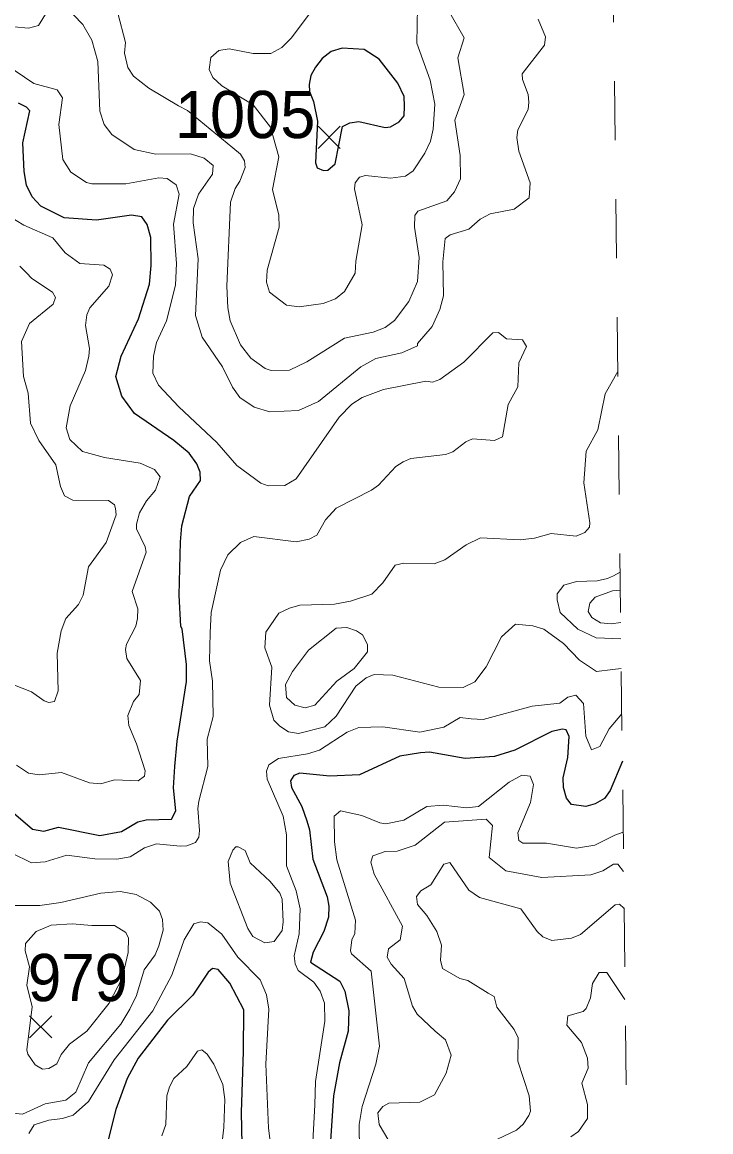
# Model space of a CAD drawing. Extents: x 294.2 to 320.3, y 7482.7 to 7510.7.
# Drawn here: x 319.135 to 320.301, y 7495.18 to 7497.059 of the extents above; entities that cross this region are included whole.
import ezdxf
from ezdxf.enums import TextEntityAlignment as Align

# ---------------------------------------------------------------- set-up
doc = ezdxf.new("R2010")
doc.units = 0
doc.header["$LTSCALE"] = 0.032
doc.linetypes.add('SHORT_DASHED', pattern=[2.7, 1.5, -1.2])
for name, color, linetype, lineweight in [('1', 7, 'Continuous', 25), ('2', 7, 'Continuous', 13), ('21', 7, 'Continuous', 25), ('22', 7, 'SHORT_DASHED', 13)]:
    doc.layers.add(name, color=color, linetype=linetype, lineweight=lineweight)
doc.layers.add('61', color=7, linetype='Continuous')

msp = doc.modelspace()

# ---------------------------------------------------------------- linework, layer by layer
at = {"layer": '1'}
msp.add_lwpolyline([(319.7739, 7496.8904), (319.7822, 7496.9009), (319.783, 7496.9168), (319.7821, 7496.9334), (319.7715, 7496.956), (319.7398, 7496.9968), (319.7144, 7497.0127), (319.6774, 7497.015), (319.6585, 7497.0097), (319.6433, 7496.9976), (319.6319, 7496.9832), (319.6244, 7496.9689), (319.6214, 7496.9538), (319.6221, 7496.9417), (319.6289, 7496.9251), (319.6357, 7496.8918), (319.6319, 7496.8208), (319.635, 7496.8125), (319.6455, 7496.808), (319.6531, 7496.8087), (319.6652, 7496.8193), (319.678, 7496.8828), (319.69, 7496.8888), (319.7053, 7496.8908), (319.75, 7496.8806), (319.7589, 7496.8818)], close=True, dxfattribs=at)
for points in [[(319.0808, 7495.7543), (319.1529, 7495.6925), (319.1718, 7495.6895), (319.1968, 7495.6963), (319.2666, 7495.6819), (319.3036, 7495.6887), (319.3315, 7495.7053), (319.3451, 7495.7084), (319.388, 7495.7096), (319.3956, 7495.7236), (319.3918, 7495.7624), (319.394, 7495.7986), (319.3977, 7495.8417), (319.4134, 7495.9429), (319.4134, 7495.9716), (319.4065, 7496.032), (319.4039, 7496.0358), (319.4014, 7496.0892), (319.4036, 7496.1791), (319.4058, 7496.2063), (319.4186, 7496.2561), (319.4371, 7496.2829), (319.4365, 7496.297), (319.4314, 7496.3111), (319.418, 7496.3296), (319.3924, 7496.3506), (319.3254, 7496.3966), (319.3043, 7496.426), (319.2941, 7496.4592), (319.303, 7496.4937), (319.3324, 7496.5568), (319.351, 7496.6154), (319.3539, 7496.6471), (319.3531, 7496.6946), (319.3471, 7496.7165), (319.338, 7496.7294), (319.3207, 7496.7324), (319.2613, 7496.7241), (319.2062, 7496.7279), (319.1669, 7496.7475), (319.1525, 7496.7634), (319.1426, 7496.783), (319.1388, 7496.8064), (319.1365, 7496.8547), (319.1482, 7496.9091), (319.1429, 7496.9152), (319.1293, 7496.922)], [(320.1517, 7495.808), (320.1312, 7495.7583), (320.1216, 7495.7447), (320.1056, 7495.7357), (320.0897, 7495.7313), (320.0654, 7495.7345), (320.0571, 7495.7454), (320.0519, 7495.7632), (320.0513, 7495.7798), (320.0596, 7495.8143), (320.0616, 7495.8494), (320.0564, 7495.8609), (320.0501, 7495.8622), (320.0322, 7495.8583), (319.9696, 7495.8264), (319.9351, 7495.8156), (319.8853, 7495.8124), (319.8253, 7495.8232), (319.81, 7495.822), (319.7749, 7495.8164), (319.7066, 7495.7849), (319.6561, 7495.7824), (319.6057, 7495.7875), (319.5954, 7495.7837), (319.5897, 7495.7747), (319.5916, 7495.7632), (319.6089, 7495.731), (319.6172, 7495.7068), (319.6217, 7495.6917), (319.6276, 7495.6418), (319.6518, 7495.5783), (319.6548, 7495.5624), (319.6541, 7495.5436), (319.6464, 7495.5194), (319.6282, 7495.4846), (319.6237, 7495.4672), (319.6734, 7495.4351), (319.6816, 7495.4185), (319.6887, 7495.3853), (319.6874, 7495.3508), (319.6727, 7495.2971), (319.6625, 7495.241), (319.6535, 7495.1056)], [(319.5096, 7495.0782), (319.5067, 7495.213), (319.5104, 7495.316), (319.5105, 7495.3865), (319.4871, 7495.4318), (319.4675, 7495.4552), (319.4576, 7495.4567), (319.4501, 7495.4507), (319.4243, 7495.4114), (319.3816, 7495.3693), (319.3318, 7495.3048), (319.3133, 7495.2703), (319.2941, 7495.218), (319.2801, 7495.1618)]]:
    msp.add_lwpolyline(points, dxfattribs=at)
at = {"layer": '2'}
for points in [[(319.2034, 7496.931), (319.1945, 7496.9444), (319.1549, 7496.9553), (319.0898, 7496.9993), (319.0202, 7497.014), (319.0081, 7497.0204), (318.9729, 7497.0459), (318.9161, 7497.104)], [(319.1849, 7497.0893), (319.1632, 7497.0536), (319.146, 7497.0491), (319.1217, 7497.0516), (319.07, 7497.0753)], [(320.0092, 7497.0645), (320.0213, 7497.0344), (320.0201, 7497.0204), (319.9823, 7496.9719), (319.9824, 7496.9623), (319.992, 7496.9368), (319.9932, 7496.924), (319.992, 7496.9112), (319.9747, 7496.8767), (319.9728, 7496.864), (319.9766, 7496.841), (319.9958, 7496.7873), (319.9938, 7496.7618), (319.9683, 7496.7426), (319.9281, 7496.7344), (319.9109, 7496.7254), (319.8917, 7496.7088), (319.8604, 7496.6992), (319.8515, 7496.6929), (319.8477, 7496.6533), (319.8489, 7496.5958), (319.8426, 7496.5728), (319.8298, 7496.5441), (319.8049, 7496.5153), (319.8049, 7496.5109), (319.7781, 7496.4994), (319.734, 7496.4898), (319.7091, 7496.4757), (319.637, 7496.417), (319.6031, 7496.4017), (319.5546, 7496.3991), (319.5284, 7496.4074), (319.5041, 7496.4234), (319.4914, 7496.4413), (319.4748, 7496.4758), (319.4403, 7496.5256), (319.4288, 7496.5626), (319.4333, 7496.6584), (319.425, 7496.7197), (319.4256, 7496.7439), (319.4339, 7496.7682), (319.4575, 7496.802), (319.4588, 7496.8167), (319.4435, 7496.8289), (319.4205, 7496.8365), (319.3618, 7496.8358), (319.3248, 7496.8435), (319.2871, 7496.8691), (319.2743, 7496.8857), (319.2667, 7496.9087), (319.2634, 7496.9929), (319.2532, 7497.0287), (319.2379, 7497.0555), (319.206, 7497.0887)], [(319.8572, 7497.0791), (319.884, 7497.0325), (319.8732, 7496.9987), (319.884, 7496.9368), (319.8681, 7496.8933), (319.877, 7496.8333), (319.8776, 7496.7937), (319.8674, 7496.772), (319.8547, 7496.7567), (319.8055, 7496.7394), (319.8004, 7496.7318), (319.7997, 7496.712), (319.8074, 7496.6609), (319.8049, 7496.6201), (319.7902, 7496.5862), (319.7659, 7496.5543), (319.75, 7496.5421), (319.7296, 7496.5345), (319.681, 7496.5243), (319.6172, 7496.4841), (319.5878, 7496.47), (319.5572, 7496.4693), (319.547, 7496.4726), (319.5227, 7496.4904), (319.5048, 7496.5128), (319.4876, 7496.5537), (319.4837, 7496.5754), (319.4818, 7496.6124), (319.4882, 7496.7542), (319.4958, 7496.7777), (319.5041, 7496.7899), (319.513, 7496.8133), (319.5118, 7496.8245), (319.5049, 7496.8356), (319.4923, 7496.8467), (319.4154, 7496.9099), (319.4001, 7496.9176), (319.3496, 7496.9476), (319.3241, 7496.968), (319.3145, 7496.9827), (319.3088, 7497.007), (319.3101, 7497.0249), (319.2973, 7497.0747)], [(319.8049, 7497.0849), (319.8036, 7497.0236), (319.826, 7496.961), (319.8342, 7496.9202), (319.8311, 7496.878), (319.8266, 7496.8576), (319.817, 7496.8372), (319.7972, 7496.8077), (319.7845, 7496.7982), (319.7589, 7496.795), (319.7168, 7496.7995), (319.7066, 7496.7969), (319.6995, 7496.7874), (319.6983, 7496.7771), (319.711, 7496.7158), (319.7002, 7496.6546), (319.6995, 7496.6341), (319.681, 7496.6034), (319.6657, 7496.5907), (319.6453, 7496.583), (319.6044, 7496.5773), (319.5827, 7496.5798), (319.554, 7496.6022), (319.5489, 7496.6188), (319.5501, 7496.6392), (319.5706, 7496.712), (319.5699, 7496.7324), (319.5591, 7496.776), (319.57, 7496.8311), (319.5557, 7496.8815), (319.5264, 7496.9193), (319.4735, 7496.9514), (319.4582, 7496.9655), (319.4518, 7496.9789), (319.455, 7496.9993), (319.4684, 7497.0115), (319.4857, 7497.014), (319.5265, 7497.0063), (319.5565, 7497.0063), (319.575, 7497.0165), (319.591, 7497.0319), (319.6254, 7497.0779)], [(319.3107, 7496.7854), (319.2533, 7496.7854), (319.2443, 7496.788), (319.2175, 7496.8052), (319.2041, 7496.8269), (319.1977, 7496.8857), (319.2034, 7496.931)], [(319.1166, 7495.6528), (319.1511, 7495.6355), (319.1741, 7495.6375), (319.2111, 7495.6489), (319.2584, 7495.6426), (319.2954, 7495.6419), (319.3184, 7495.6457), (319.3426, 7495.6611), (319.3631, 7495.6681), (319.4027, 7495.6636), (319.4142, 7495.6643), (319.4288, 7495.67), (319.4345, 7495.679), (319.4358, 7495.6905), (319.4327, 7495.7275), (319.4345, 7495.7403), (319.4499, 7495.799), (319.4486, 7495.845), (319.4588, 7495.8833), (319.4575, 7495.9433), (319.4524, 7495.9778), (319.4537, 7496.025), (319.4556, 7496.0595), (319.471, 7496.131), (319.4837, 7496.1572), (319.5048, 7496.1782), (319.5278, 7496.1884), (319.5993, 7496.1795), (319.6216, 7496.184), (319.6344, 7496.1903), (319.6491, 7496.2165), (319.667, 7496.2363), (319.727, 7496.267), (319.7385, 7496.2753), (319.7679, 7496.3066), (319.7806, 7496.3149), (319.7934, 7496.3206), (319.8521, 7496.327), (319.8649, 7496.3315), (319.8866, 7496.3487), (319.8981, 7496.3538), (319.9351, 7496.3506), (319.9485, 7496.357), (319.9581, 7496.4119), (319.9747, 7496.4419), (319.9766, 7496.4822), (319.9894, 7496.5102), (319.9824, 7496.5211), (319.9556, 7496.523), (319.9421, 7496.5339), (319.9326, 7496.5332), (319.8834, 7496.4834), (319.8425, 7496.454), (319.8304, 7496.4496), (319.8189, 7496.4515), (319.7474, 7496.4374), (319.711, 7496.4234), (319.6938, 7496.4125), (319.6721, 7496.3902), (319.5993, 7496.2861), (319.5801, 7496.2747), (319.5521, 7496.274), (319.5393, 7496.2785), (319.499, 7496.3085), (319.4652, 7496.3474), (319.4007, 7496.4081), (319.3662, 7496.4445), (319.3566, 7496.4649), (319.3579, 7496.4937), (319.363, 7496.5166), (319.3796, 7496.5537), (319.395, 7496.6137), (319.3969, 7496.6507), (319.3918, 7496.7171), (319.4013, 7496.7682), (319.3963, 7496.7835), (319.381, 7496.7944), (319.3669, 7496.7956), (319.3107, 7496.7854)], [(319.1255, 7495.8009), (319.146, 7495.7875), (319.1639, 7495.7849), (319.2022, 7495.7887), (319.2494, 7495.7709), (319.2686, 7495.7696), (319.2916, 7495.776), (319.3318, 7495.7747), (319.3426, 7495.7824), (319.3439, 7495.7913), (319.3292, 7495.8373), (319.3158, 7495.868), (319.3145, 7495.8852), (319.3241, 7495.9088), (319.3337, 7495.9209), (319.3356, 7495.9445), (319.3126, 7495.9816), (319.3101, 7495.9969), (319.3119, 7496.0059), (319.3279, 7496.0365), (319.3305, 7496.0493), (319.3311, 7496.0659), (319.3216, 7496.0952), (319.3451, 7496.1617), (319.3439, 7496.1706), (319.3292, 7496.2012), (319.3292, 7496.2089), (319.3343, 7496.2281), (319.3458, 7496.2485), (319.3611, 7496.267), (319.3688, 7496.2893), (319.3592, 7496.3015), (319.335, 7496.3123), (319.275, 7496.3219), (319.2373, 7496.3321), (319.2162, 7496.3525), (319.2098, 7496.3723), (319.2169, 7496.4094), (319.2424, 7496.4694), (319.2481, 7496.4937), (319.2494, 7496.5064), (319.2424, 7496.5454), (319.2449, 7496.5639), (319.2501, 7496.5754), (319.282, 7496.6124), (319.2884, 7496.6315), (319.2845, 7496.6411), (319.2737, 7496.6475), (319.2328, 7496.6507), (319.2079, 7496.6686), (319.1875, 7496.6941), (319.1383, 7496.7152), (319.1121, 7496.7311)], [(319.1039, 7495.9439), (319.1511, 7495.9254), (319.1728, 7495.9101), (319.1805, 7495.9069), (319.19, 7495.9088), (319.1964, 7495.9267), (319.1945, 7495.9905), (319.2015, 7496.0288), (319.2092, 7496.0493), (319.2309, 7496.0729), (319.2386, 7496.0889), (319.2475, 7496.1367), (319.2775, 7496.1783), (319.2947, 7496.2248), (319.2935, 7496.2357), (319.2915, 7496.2421), (319.2813, 7496.2491), (319.2213, 7496.2497), (319.2073, 7496.2574), (319.2003, 7496.2727), (319.1926, 7496.3098), (319.1638, 7496.3506), (319.1492, 7496.38), (319.1453, 7496.4311), (319.1377, 7496.4592), (319.1345, 7496.5185), (319.1479, 7496.5492), (319.1879, 7496.5817), (319.1919, 7496.5932), (319.1868, 7496.6022), (319.1517, 7496.6252), (319.1428, 7496.6347), (319.1313, 7496.6462)], [(320.144, 7496.4674), (320.1228, 7496.4298), (320.11, 7496.3691), (320.0903, 7496.3327), (320.0865, 7496.2791), (320.0967, 7496.2115), (320.096, 7496.2038), (320.0883, 7496.1948), (320.0737, 7496.1891), (320.0309, 7496.1935), (320.0028, 7496.1853), (319.9786, 7496.1827), (319.9115, 7496.1859), (319.8872, 7496.1744), (319.8509, 7496.1488), (319.833, 7496.1418), (319.7819, 7496.1431), (319.7672, 7496.1399), (319.7462, 7496.1099), (319.7276, 7496.0907), (319.6913, 7496.0786), (319.6644, 7496.0735), (319.6057, 7496.0722), (319.5878, 7496.0671), (319.5699, 7496.0582), (319.5482, 7496.0263), (319.5463, 7495.9995), (319.5584, 7495.9669), (319.554, 7495.9024), (319.5616, 7495.8775), (319.5718, 7495.8673), (319.5865, 7495.8577), (319.6031, 7495.8545), (319.6478, 7495.866), (319.667, 7495.8839), (319.7002, 7495.935), (319.718, 7495.949), (319.7314, 7495.9547), (319.7628, 7495.9535), (319.8407, 7495.933), (319.8821, 7495.9324), (319.9019, 7495.942), (319.9211, 7495.9676), (319.9473, 7496.0186), (319.9709, 7496.0397), (320.0003, 7496.0371), (320.0188, 7496.0314), (320.052, 7496.0071), (320.0794, 7495.979), (320.1081, 7495.9598), (320.1358, 7495.9631), (320.1499, 7495.9645)], [(320.1493, 7496.0152), (320.1075, 7496.0167), (320.0762, 7496.0314), (320.0462, 7496.0595), (320.0411, 7496.0812), (320.0411, 7496.0914), (320.0526, 7496.1061), (320.0743, 7496.1118), (320.1088, 7496.1131), (320.1267, 7496.1169), (320.137, 7496.1214), (320.1479, 7496.128)], [(320.149, 7496.0424), (320.1325, 7496.0403), (320.1145, 7496.0422), (320.0998, 7496.0512), (320.0941, 7496.0614), (320.0967, 7496.0754), (320.1056, 7496.0857), (320.1351, 7496.0964), (320.1483, 7496.0976)], [(320.1508, 7495.888), (320.1292, 7495.8628), (320.1133, 7495.8328), (320.0992, 7495.8271), (320.0896, 7495.8501), (320.0858, 7495.9056), (320.0731, 7495.9197), (320.0596, 7495.9164), (320.0456, 7495.9062), (319.999, 7495.9011), (319.916, 7495.8781), (319.8956, 7495.8794), (319.877, 7495.882), (319.8496, 7495.8654), (319.8087, 7495.8571), (319.7462, 7495.866), (319.7053, 7495.8648), (319.6855, 7495.8571), (319.6389, 7495.8264), (319.6185, 7495.8201), (319.5693, 7495.8124), (319.5533, 7495.8015), (319.5489, 7495.7907), (319.5501, 7495.7773), (319.5776, 7495.7147), (319.5827, 7495.6828), (319.5827, 7495.6304), (319.5993, 7495.5883), (319.6063, 7495.5577), (319.6044, 7495.5155), (319.5961, 7495.4784), (319.5974, 7495.4644), (319.6025, 7495.4536), (319.6293, 7495.4338), (319.6401, 7495.4185), (319.6472, 7495.398), (319.6478, 7495.3674), (319.6319, 7495.2652), (319.6312, 7495.2256), (319.6268, 7495.1529)], [(320.1531, 7495.6875), (320.1389, 7495.6825), (320.105, 7495.6655), (320.0743, 7495.6604), (320.0233, 7495.6687), (319.983, 7495.6687), (319.9766, 7495.6732), (319.9747, 7495.6866), (319.9964, 7495.7377), (320.0015, 7495.7683), (319.9958, 7495.7824), (319.9817, 7495.7843), (319.96, 7495.7721), (319.9083, 7495.7313), (319.8879, 7495.7287), (319.8483, 7495.7332), (319.8208, 7495.7313), (319.7819, 7495.7077), (319.7513, 7495.7019), (319.7411, 7495.7032), (319.7104, 7495.7159), (319.6746, 7495.7236), (319.6638, 7495.7147), (319.6644, 7495.6713), (319.6682, 7495.6407), (319.7001, 7495.5385), (319.6989, 7495.5161), (319.6938, 7495.5053), (319.6912, 7495.4867), (319.6932, 7495.4817), (319.7264, 7495.4523), (319.7404, 7495.3252), (319.734, 7495.2946), (319.711, 7495.2231), (319.7059, 7495.1924), (319.7078, 7495.0596)], [(320.1539, 7495.621), (320.1439, 7495.6336), (320.1369, 7495.6336), (320.1184, 7495.6221), (320.0986, 7495.6151), (320.0156, 7495.6106), (319.9543, 7495.6221), (319.9262, 7495.6445), (319.9319, 7495.6987), (319.9211, 7495.7096), (319.8508, 7495.7045), (319.801, 7495.6655), (319.7704, 7495.6553), (319.75, 7495.6547), (319.7289, 7495.6477), (319.7257, 7495.6368), (319.7315, 7495.6164), (319.7793, 7495.5283), (319.7755, 7495.5053), (319.7557, 7495.49), (319.7532, 7495.4759), (319.7602, 7495.4638), (319.7825, 7495.4395), (319.7966, 7495.3929), (319.8043, 7495.3795), (319.8349, 7495.3508), (319.8521, 7495.3361), (319.8617, 7495.3099), (319.8534, 7495.2793), (319.8336, 7495.2429), (319.8087, 7495.2301), (319.7564, 7495.2288), (319.7462, 7495.2231), (319.7379, 7495.2122), (319.7397, 7495.1924), (319.7711, 7495.1401)], [(320.1542, 7495.5588), (320.1471, 7495.5659), (320.1395, 7495.5647), (320.0807, 7495.5142), (320.0654, 7495.5078), (320.0322, 7495.504), (320.0169, 7495.5104), (320.0073, 7495.5193), (319.9798, 7495.5576), (319.9096, 7495.5768), (319.8917, 7495.5896), (319.8598, 7495.6362), (319.8495, 7495.6336), (319.8272, 7495.5985), (319.8106, 7495.5883), (319.803, 7495.5787), (319.8049, 7495.5653), (319.8209, 7495.5462), (319.8375, 7495.5193), (319.8457, 7495.4964), (319.8438, 7495.4708), (319.847, 7495.4567), (319.8764, 7495.4395), (319.8898, 7495.4363), (319.9243, 7495.4152), (319.9345, 7495.4095), (319.9389, 7495.391), (319.9683, 7495.3533), (319.9754, 7495.3392), (319.9747, 7495.2997), (319.9938, 7495.241), (319.9964, 7495.2154), (319.9932, 7495.2078), (319.9836, 7495.1931), (319.9722, 7495.1829), (319.9403, 7495.1675)], [(319.0955, 7495.5634), (319.1651, 7495.5634), (319.2009, 7495.5685), (319.2686, 7495.5844), (319.3018, 7495.587), (319.3286, 7495.5819), (319.3529, 7495.5691), (319.3681, 7495.5538), (319.3732, 7495.5398), (319.3739, 7495.5219), (319.3669, 7495.4951), (319.3605, 7495.4798), (319.342, 7495.4542), (319.3292, 7495.4108), (319.3177, 7495.3878), (319.3024, 7495.3623), (319.2475, 7495.2971), (319.2264, 7495.2474), (319.2092, 7495.2339), (319.1741, 7495.2276), (319.1358, 7495.2103), (319.1198, 7495.2116)], [(319.5616, 7495.1145), (319.5527, 7495.1861), (319.5482, 7495.2946), (319.5533, 7495.3878), (319.5489, 7495.4121), (319.5386, 7495.4376), (319.5003, 7495.4759), (319.4735, 7495.5149), (319.4499, 7495.534), (319.4371, 7495.5359), (319.4262, 7495.5321), (319.4097, 7495.5053), (319.3886, 7495.4453), (319.3567, 7495.3853), (319.2909, 7495.3023), (319.2475, 7495.2314), (319.222, 7495.2084), (319.2035, 7495.2026), (319.1805, 7495.2001), (319.1556, 7495.1918), (319.1466, 7495.1771)], [(320.156, 7495.404), (320.1254, 7495.4497), (320.1126, 7495.4497), (320.1011, 7495.4312), (320.098, 7495.407), (320.0903, 7495.389), (320.0852, 7495.384), (320.0596, 7495.3763), (320.0577, 7495.361), (320.0826, 7495.3316), (320.0928, 7495.3048), (320.0941, 7495.2882), (320.0832, 7495.2627), (320.0928, 7495.2262), (320.0928, 7495.2027), (320.0775, 7495.1809), (320.0647, 7495.1714)], [(319.471, 7495.1388), (319.4767, 7495.1873), (319.4786, 7495.2346), (319.4754, 7495.2601), (319.4601, 7495.2946), (319.4486, 7495.3118), (319.4395, 7495.3188), (319.432, 7495.3169), (319.414, 7495.2905), (319.3922, 7495.2705), (319.3848, 7495.2562), (319.3803, 7495.241), (319.3784, 7495.1924), (319.372, 7495.1733)]]:
    msp.add_lwpolyline(points, dxfattribs=at)
for points in [[(319.5973, 7495.9027), (319.5827, 7495.9158), (319.5814, 7495.9375), (319.5929, 7495.9599), (319.6204, 7495.9956), (319.667, 7496.0333), (319.6849, 7496.0339), (319.7015, 7496.0288), (319.7117, 7496.0218), (319.72, 7496.0052), (319.72, 7495.9931), (319.6976, 7495.965), (319.6683, 7495.9433), (319.6312, 7495.9024), (319.6146, 7495.898)], [(319.5552, 7495.6042), (319.5214, 7495.6355), (319.5131, 7495.6566), (319.501, 7495.663), (319.4972, 7495.663), (319.492, 7495.6572), (319.4843, 7495.6381), (319.4876, 7495.6011), (319.5175, 7495.5245), (319.5258, 7495.511), (319.5463, 7495.5001), (319.5623, 7495.5027), (319.5757, 7495.5212), (319.5776, 7495.5359), (319.5757, 7495.5743), (319.5718, 7495.5845)], [(319.2533, 7495.5295), (319.2201, 7495.5321), (319.1843, 7495.5302), (319.1588, 7495.5193), (319.1408, 7495.4989), (319.1402, 7495.4868), (319.1479, 7495.4593), (319.1434, 7495.4287), (319.1523, 7495.3916), (319.1434, 7495.3188), (319.1447, 7495.3118), (319.1574, 7495.2933), (319.1696, 7495.2863), (319.1805, 7495.2876), (319.1938, 7495.2952), (319.2015, 7495.3112), (319.2156, 7495.3284), (319.2449, 7495.3507), (319.2829, 7495.3979), (319.3049, 7495.4402), (319.3147, 7495.484), (319.3152, 7495.5078), (319.3107, 7495.5174), (319.2916, 7495.5295)]]:
    msp.add_lwpolyline(points, close=True, dxfattribs=at)
at = {"layer": '21'}
for p, q in [((319.6365, 7496.883), (319.674, 7496.8455)), ((319.674, 7496.883), (319.6365, 7496.8455)), ((319.148, 7495.3766), (319.1855, 7495.3391)), ((319.1855, 7495.3766), (319.148, 7495.3391))]:
    msp.add_line(p, q, dxfattribs=at)
at = {"layer": '22'}
msp.add_line((320.3015, 7483.0604), (319.9762, 7510.7437), dxfattribs=at)

# ---------------------------------------------------------------- texts
at = {"layer": '61'}
msp.add_text('1005', height=0.08, dxfattribs=at).set_placement((319.5129, 7496.8629), align=Align.CENTER)
at = {"layer": '61', "width": 0.95}
msp.add_text('979', height=0.08, dxfattribs=at).set_placement((319.2298, 7495.4014), align=Align.CENTER)

doc.saveas('drawing.dxf')
